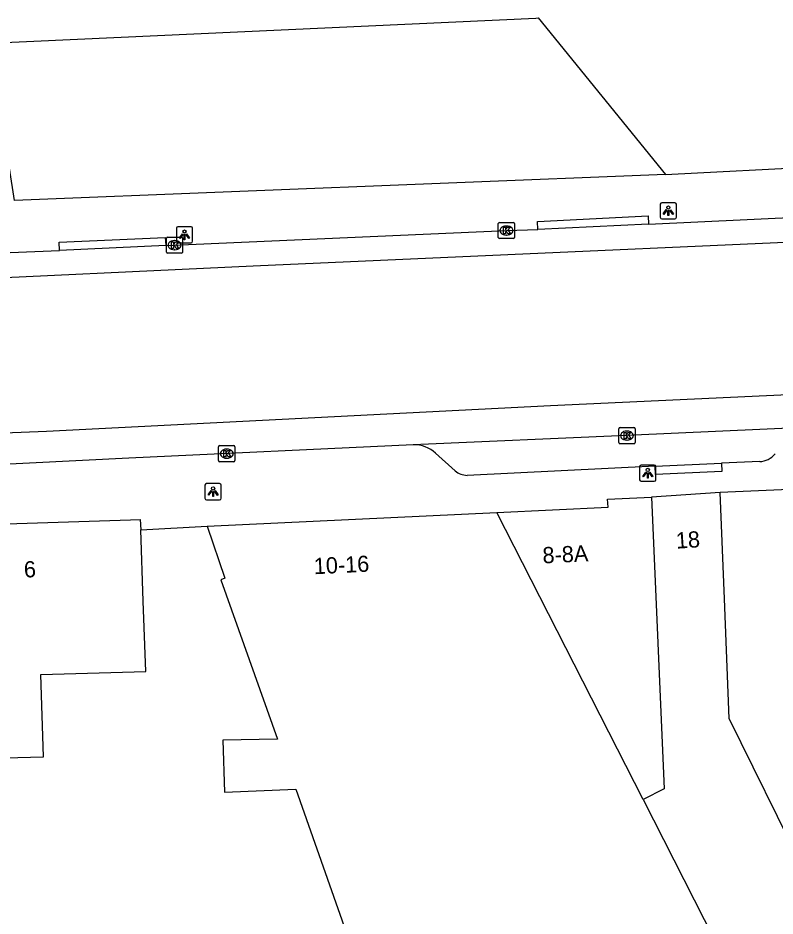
# Model space of a CAD drawing. Extents: x 161087 to 161922, y 382574 to 383873.
# Drawn here: x 161793.4 to 161840.1, y 382804.9 to 382860.4 of the extents above; entities that cross this region are included whole.
import ezdxf

# ---------------------------------------------------------------- set-up
doc = ezdxf.new("R2010")
doc.units = 0
for name, color, linetype in [('IMGEO_Kolk', 7, 'Continuous'), ('IMGEO_Lichtpunt', 7, 'Continuous'), ('IMGEO_Pand', 7, 'Continuous'), ('IMGEO_Pand_nummerreeks', 7, 'Continuous'), ('IMGEO_Rijbaan_lokaal_gesloten', 7, 'Continuous'), ('IMGEO_Voetpad_open', 7, 'Continuous')]:
    doc.layers.add(name, color=color, linetype=linetype)

msp = doc.modelspace()

# ---------------------------------------------------------------- linework, layer by layer
at = {"layer": 'IMGEO_Kolk'}
for p, q in [((161823.007, 382846.814), (161823.007, 382847.666)), ((161823.082, 382847.74), (161823.934, 382847.74)), ((161823.495, 382847.52), (161823.52, 382847.52)), ((161824.008, 382847.666), (161824.008, 382846.814)), ((161823.518, 382846.96), (161823.493, 382846.96)), ((161802.539, 382845.911), (161802.539, 382846.763)), ((161802.614, 382846.837), (161803.466, 382846.837)), ((161803.027, 382846.617), (161803.052, 382846.617)), ((161803.54, 382846.763), (161803.54, 382845.911)), ((161823.934, 382846.74), (161823.082, 382846.74)), ((161803.466, 382845.837), (161802.614, 382845.837)), ((161803.05, 382846.057), (161803.025, 382846.057)), ((161830.441, 382834.163), (161830.441, 382835.015)), ((161830.516, 382835.089), (161831.368, 382835.089)), ((161830.929, 382834.869), (161830.954, 382834.869)), ((161831.442, 382835.015), (161831.442, 382834.163)), ((161830.952, 382834.309), (161830.927, 382834.309)), ((161805.757, 382833.047), (161805.757, 382833.899)), ((161805.832, 382833.973), (161806.684, 382833.973)), ((161806.245, 382833.753), (161806.27, 382833.753)), ((161806.758, 382833.899), (161806.758, 382833.047)), ((161831.368, 382834.089), (161830.516, 382834.089)), ((161806.268, 382833.193), (161806.243, 382833.193)), ((161806.684, 382832.973), (161805.832, 382832.973))]:
    msp.add_line(p, q, dxfattribs=at)
for points in [[(161823.007, 382846.814), (161823.007, 382847.666)], [(161823.082, 382847.74), (161823.934, 382847.74)], [(161824.008, 382847.666), (161824.008, 382846.814)], [(161823.328, 382847.44), (161823.451, 382847.44), (161823.451, 382847.289), (161823.581, 382847.44), (161823.745, 382847.44), (161823.599, 382847.289), (161823.752, 382847.04), (161823.6, 382847.04), (161823.515, 382847.204), (161823.451, 382847.137), (161823.451, 382847.04), (161823.328, 382847.04), (161823.328, 382847.44)], [(161802.539, 382845.911), (161802.539, 382846.763)], [(161802.614, 382846.837), (161803.466, 382846.837)], [(161802.86, 382846.537), (161802.983, 382846.537), (161802.983, 382846.386), (161803.113, 382846.537), (161803.277, 382846.537), (161803.131, 382846.386), (161803.284, 382846.137), (161803.132, 382846.137), (161803.047, 382846.301), (161802.983, 382846.234), (161802.983, 382846.137), (161802.86, 382846.137), (161802.86, 382846.537)], [(161803.54, 382846.763), (161803.54, 382845.911)], [(161823.934, 382846.74), (161823.082, 382846.74)], [(161803.466, 382845.837), (161802.614, 382845.837)], [(161830.441, 382834.163), (161830.441, 382835.015)], [(161830.516, 382835.089), (161831.368, 382835.089)], [(161830.762, 382834.789), (161830.885, 382834.789), (161830.885, 382834.638), (161831.015, 382834.789), (161831.179, 382834.789), (161831.033, 382834.638), (161831.186, 382834.389), (161831.034, 382834.389), (161830.949, 382834.553), (161830.885, 382834.486), (161830.885, 382834.389), (161830.762, 382834.389), (161830.762, 382834.789)], [(161831.442, 382835.015), (161831.442, 382834.163)], [(161805.757, 382833.047), (161805.757, 382833.899)], [(161805.832, 382833.973), (161806.684, 382833.973)], [(161806.078, 382833.673), (161806.201, 382833.673), (161806.201, 382833.522), (161806.331, 382833.673), (161806.495, 382833.673), (161806.349, 382833.522), (161806.502, 382833.273), (161806.35, 382833.273), (161806.265, 382833.437), (161806.201, 382833.37), (161806.201, 382833.273), (161806.078, 382833.273), (161806.078, 382833.673)], [(161806.758, 382833.899), (161806.758, 382833.047)], [(161831.368, 382834.089), (161830.516, 382834.089)], [(161806.684, 382832.973), (161805.832, 382832.973)]]:
    msp.add_lwpolyline(points, dxfattribs=at)
for centre, start, end in [((161823.084, 382847.664), 91.552, 178.448), ((161823.084, 382847.664), 91.552, 178.448), ((161823.932, 382847.664), 1.552, 88.448), ((161823.932, 382847.664), 1.552, 88.448), ((161802.616, 382846.761), 91.552, 178.448), ((161802.616, 382846.761), 91.552, 178.448), ((161803.464, 382846.761), 1.552, 88.448), ((161803.464, 382846.761), 1.552, 88.448), ((161823.084, 382846.816), 181.552, 268.448), ((161823.084, 382846.816), 181.552, 268.448), ((161823.932, 382846.816), 271.552, 358.448), ((161823.932, 382846.816), 271.552, 358.448), ((161802.616, 382845.913), 181.552, 268.448), ((161802.616, 382845.913), 181.552, 268.448), ((161803.464, 382845.913), 271.552, 358.448), ((161803.464, 382845.913), 271.552, 358.448), ((161830.518, 382835.013), 91.552, 178.448), ((161830.518, 382835.013), 91.552, 178.448), ((161831.366, 382835.013), 1.552, 88.448), ((161831.366, 382835.013), 1.552, 88.448), ((161805.834, 382833.897), 91.552, 178.448), ((161805.834, 382833.897), 91.552, 178.448), ((161806.682, 382833.897), 1.552, 88.448), ((161806.682, 382833.897), 1.552, 88.448), ((161830.518, 382834.165), 181.552, 268.448), ((161830.518, 382834.165), 181.552, 268.448), ((161831.366, 382834.165), 271.552, 358.448), ((161831.366, 382834.165), 271.552, 358.448), ((161805.834, 382833.049), 181.552, 268.448), ((161805.834, 382833.049), 181.552, 268.448), ((161806.682, 382833.049), 271.552, 358.448), ((161806.682, 382833.049), 271.552, 358.448)]:
    msp.add_arc(centre, 0.0765, start, end, dxfattribs=at)
for centre, major_axis, ratio, start_param, end_param in [((161823.494, 382847.24), (-0.387, 0.002), 0.722429, 4.712389, 7.853982), ((161823.519, 382847.24), (-0.39, 0.002), 0.717154, 1.570796, 4.712389), ((161803.026, 382846.337), (-0.387, 0.002), 0.722429, 4.712389, 7.853982), ((161803.051, 382846.337), (-0.39, 0.002), 0.717154, 1.570796, 4.712389), ((161830.928, 382834.589), (-0.387, 0.002), 0.722429, 4.712389, 7.853982), ((161830.953, 382834.589), (-0.39, 0.002), 0.717154, 1.570796, 4.712389), ((161806.244, 382833.473), (-0.387, 0.002), 0.722429, 4.712389, 7.853982), ((161806.269, 382833.473), (-0.39, 0.002), 0.717154, 1.570796, 4.712389)]:
    msp.add_ellipse(centre, major_axis=major_axis, ratio=ratio, start_param=start_param, end_param=end_param, dxfattribs=at)
at = {"layer": 'IMGEO_Lichtpunt'}
for p, q in [((161832.993, 382848.866), (161832.993, 382848.059)), ((161832.993, 382848.866), (161832.993, 382848.059)), ((161833.895, 382848.961), (161833.087, 382848.961)), ((161833.895, 382848.961), (161833.087, 382848.961)), ((161833.989, 382848.059), (161833.989, 382848.866)), ((161833.989, 382848.059), (161833.989, 382848.866)), ((161833.087, 382847.965), (161833.895, 382847.965)), ((161833.087, 382847.965), (161833.895, 382847.965)), ((161803.154, 382847.383), (161803.154, 382846.576)), ((161803.154, 382847.383), (161803.154, 382846.576)), ((161804.056, 382847.478), (161803.248, 382847.478)), ((161804.056, 382847.478), (161803.248, 382847.478)), ((161804.15, 382846.576), (161804.15, 382847.383)), ((161804.15, 382846.576), (161804.15, 382847.383)), ((161803.248, 382846.482), (161804.056, 382846.482)), ((161803.248, 382846.482), (161804.056, 382846.482)), ((161831.723, 382832.671), (161831.723, 382831.864)), ((161831.723, 382832.671), (161831.723, 382831.864)), ((161832.625, 382832.766), (161831.817, 382832.766)), ((161832.625, 382832.766), (161831.817, 382832.766)), ((161832.719, 382831.864), (161832.719, 382832.671)), ((161832.719, 382831.864), (161832.719, 382832.671)), ((161804.916, 382831.528), (161804.916, 382830.721)), ((161804.916, 382831.528), (161804.916, 382830.721)), ((161805.818, 382831.623), (161805.01, 382831.623)), ((161805.818, 382831.623), (161805.01, 382831.623)), ((161805.912, 382830.721), (161805.912, 382831.528)), ((161805.912, 382830.721), (161805.912, 382831.528)), ((161831.817, 382831.77), (161832.625, 382831.77)), ((161831.817, 382831.77), (161832.625, 382831.77)), ((161805.01, 382830.627), (161805.818, 382830.627)), ((161805.01, 382830.627), (161805.818, 382830.627))]:
    msp.add_line(p, q, dxfattribs=at)
for points in [[(161833.367, 382848.53), (161833.406, 382848.502), (161833.218, 382848.24), (161833.18, 382848.267), (161833.367, 382848.53)], [(161833.469, 382848.482), (161833.516, 382848.482), (161833.516, 382848.16), (161833.469, 382848.16), (161833.469, 382848.482)], [(161833.579, 382848.502), (161833.617, 382848.529), (161833.804, 382848.267), (161833.765, 382848.239), (161833.579, 382848.502)], [(161803.528, 382847.047), (161803.567, 382847.019), (161803.379, 382846.757), (161803.341, 382846.784), (161803.528, 382847.047)], [(161803.63, 382846.999), (161803.677, 382846.999), (161803.677, 382846.677), (161803.63, 382846.677), (161803.63, 382846.999)], [(161803.74, 382847.019), (161803.778, 382847.046), (161803.965, 382846.784), (161803.926, 382846.756), (161803.74, 382847.019)], [(161832.097, 382832.335), (161832.136, 382832.307), (161831.948, 382832.045), (161831.91, 382832.072), (161832.097, 382832.335)], [(161832.199, 382832.287), (161832.246, 382832.287), (161832.246, 382831.965), (161832.199, 382831.965), (161832.199, 382832.287)], [(161832.309, 382832.307), (161832.347, 382832.334), (161832.534, 382832.072), (161832.495, 382832.044), (161832.309, 382832.307)], [(161805.29, 382831.192), (161805.329, 382831.164), (161805.141, 382830.902), (161805.103, 382830.929), (161805.29, 382831.192)], [(161805.392, 382831.144), (161805.439, 382831.144), (161805.439, 382830.822), (161805.392, 382830.822), (161805.392, 382831.144)], [(161805.502, 382831.164), (161805.54, 382831.191), (161805.727, 382830.929), (161805.688, 382830.901), (161805.502, 382831.164)]]:
    msp.add_lwpolyline(points, dxfattribs=at)
for centre in [(161833.492, 382848.664), (161803.653, 382847.181), (161832.222, 382832.469), (161805.415, 382831.326)]:
    msp.add_circle(centre, 0.0994, dxfattribs=at)
for centre, start, end in [((161833.087, 382848.866), 90, 180), ((161833.087, 382848.866), 90, 180), ((161833.895, 382848.866), 0, 90), ((161833.895, 382848.866), 0, 90), ((161833.087, 382848.059), 180, 270), ((161833.087, 382848.059), 180, 270), ((161833.895, 382848.059), 270, 0), ((161833.895, 382848.059), 270, 360), ((161803.248, 382847.383), 90, 180), ((161803.248, 382847.383), 90, 180), ((161804.056, 382847.383), 0, 90), ((161804.056, 382847.383), 0, 90), ((161803.248, 382846.576), 180, 270), ((161803.248, 382846.576), 180, 270), ((161804.056, 382846.576), 270, 0), ((161804.056, 382846.576), 270, 360), ((161831.817, 382832.671), 90, 180), ((161831.817, 382832.671), 90, 180), ((161832.625, 382832.671), 0, 90), ((161832.625, 382832.671), 0, 90), ((161805.01, 382831.528), 90, 180), ((161805.01, 382831.528), 90, 180), ((161805.818, 382831.528), 0, 90), ((161805.818, 382831.528), 0, 90), ((161831.817, 382831.864), 180, 270), ((161831.817, 382831.864), 180, 270), ((161832.625, 382831.864), 270, 0), ((161832.625, 382831.864), 270, 360), ((161805.01, 382830.721), 180, 270), ((161805.01, 382830.721), 180, 270), ((161805.818, 382830.721), 270, 0), ((161805.818, 382830.721), 270, 360)]:
    msp.add_arc(centre, 0.0946, start, end, dxfattribs=at)
at = {"layer": 'IMGEO_Pand'}
for points in [[(161793.173, 382849.087), (161791.643, 382858.806), (161825.324, 382860.352), (161825.459, 382860.359), (161833.32, 382850.708)], [(161833.32, 382850.708), (161835.282, 382850.802), (161846.429, 382851.37), (161846.616, 382851.379), (161861.213, 382852.08), (161861.326, 382851.991), (161861.448, 382851.971), (161861.574, 382851.99)], [(161847.76, 382831.552), (161847.588, 382831.545), (161836.688, 382831.067)], [(161836.688, 382831.067), (161832.463, 382830.793)], [(161842.133, 382808.291), (161841.698, 382808.077), (161837.245, 382817.14), (161836.95, 382824.507), (161836.688, 382831.067)], [(161822.916, 382829.848), (161829.775, 382830.173), (161829.74, 382830.675), (161832.463, 382830.793)], [(161832.463, 382830.793), (161833.228, 382812.79), (161831.931, 382812.13)], [(161805.053, 382829.003), (161822.916, 382829.848)], [(161831.931, 382812.13), (161822.916, 382829.848)], [(161787.585, 382828.984), (161790.746, 382829.084), (161800.329, 382829.386), (161800.928, 382829.412), (161800.95, 382828.783)], [(161787.585, 382828.984), (161787.977, 382818.963), (161789.696, 382819.03), (161790.979, 382814.663), (161794.957, 382814.762), (161794.798, 382819.842), (161801.26, 382820.026), (161801.106, 382824.375), (161800.95, 382828.783)], [(161805.053, 382829.003), (161806.149, 382825.781), (161805.892, 382825.687), (161809.397, 382815.85), (161806.021, 382815.797), (161806.114, 382812.578), (161810.521, 382812.78), (161819.584, 382787.007), (161839.913, 382795.976)], [(161831.931, 382812.13), (161840.106, 382796.061), (161839.913, 382795.976)]]:
    msp.add_lwpolyline(points, dxfattribs=at)
at = {"layer": 'IMGEO_Rijbaan_lokaal_gesloten'}
for points in [[(161832.263, 382847.644), (161854.439, 382848.685), (161862.869, 382848.994)], [(161832.263, 382847.644), (161825.44, 382847.308)], [(161855.93, 382847.19), (161807.883, 382845.036), (161787.742, 382844.105), (161786.091, 382844.033)], [(161802.492, 382846.312), (161823.504, 382847.238), (161825.44, 382847.308)], [(161792.902, 382845.883), (161795.948, 382846.019)], [(161802.492, 382846.312), (161795.948, 382846.019)], [(161737.362, 382819.209), (161767.109, 382829.547), (161774.717, 382832.23), (161779.972, 382833.544), (161784.515, 382834.256), (161788.346, 382834.584), (161795.133, 382834.857), (161826.222, 382836.445), (161841.766, 382837.156), (161855.272, 382837.15)], [(161842.321, 382835.109), (161830.942, 382834.589), (161817.761, 382834.014)], [(161817.761, 382834.014), (161800.222, 382833.189), (161787.956, 382832.571)]]:
    msp.add_lwpolyline(points, dxfattribs=at)
at = {"layer": 'IMGEO_Voetpad_open'}
for points in [[(161833.32, 382850.708), (161793.173, 382849.087)], [(161825.44, 382847.308), (161825.416, 382847.807), (161832.239, 382848.143), (161832.263, 382847.644)], [(161795.948, 382846.019), (161795.926, 382846.518), (161802.47, 382846.811), (161802.492, 382846.312)], [(161820.352, 382832.409), (161819.142, 382833.507)], [(161832.683, 382832.692), (161821.079, 382832.135)], [(161836.777, 382832.881), (161836.8, 382832.382), (161832.706, 382832.193), (161832.683, 382832.692)], [(161832.683, 382832.692), (161836.777, 382832.881)], [(161839.131, 382832.989), (161836.777, 382832.881)], [(161800.95, 382828.783), (161805.053, 382829.003)]]:
    msp.add_lwpolyline(points, dxfattribs=at)
for centre, radius, start, end in [((161817.82, 382832.039), 1.976, 47.9821, 91.699), ((161839.098, 382834.236), 1.248, 271.5352, 321.3511), ((161821.105, 382833.306), 1.171, 229.9767, 268.7213)]:
    msp.add_arc(centre, radius, start, end, dxfattribs=at)

# ---------------------------------------------------------------- texts
at = {"layer": 'IMGEO_Pand_nummerreeks'}
for s, rotation, p in [('18', 3.7185, (161833.987, 382827.607)), ('8-8A', 2.7096, (161825.754, 382826.699)), ('10-16', 2.7096, (161811.65, 382826.031)), ('6', 2.4412, (161793.768, 382825.824))]:
    msp.add_text(s, height=1, rotation=rotation, dxfattribs=at).set_placement(p)

doc.saveas('drawing.dxf')
